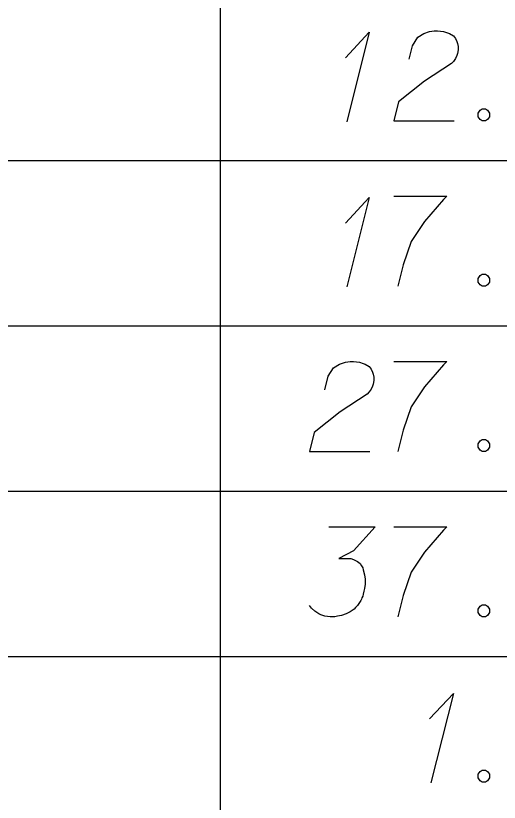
# Model space of a CAD drawing. Extents: x 2074207 to 2076812, y 516372 to 523312.
# Drawn here: x 2076371.33 to 2076397.04, y 518799.58 to 518841.45 of the extents above; entities that cross this region are included whole.
import ezdxf

# ---------------------------------------------------------------- set-up
doc = ezdxf.new("R2010")
doc.units = 0
doc.layers.add('Prop DirtTable_ Soil Test Results - Outline (Minor)', color=7, linetype='Continuous')
doc.layers.add('Prop DirtTable_ Soil Test Results - Tx (Sample Data)', color=7, linetype='Continuous')

msp = doc.modelspace()

# ---------------------------------------------------------------- linework, layer by layer
at = {"layer": 'Prop DirtTable_ Soil Test Results - Outline (Minor)'}
for p, q in [((2076382.2, 518842.543), (2076382.2, 518833.743)), ((2076260.609, 518833.743), (2076811.903, 518833.743)), ((2076260.609, 518833.743), (2076811.903, 518833.743)), ((2076382.2, 518833.743), (2076382.2, 518824.943)), ((2076260.609, 518824.943), (2076811.903, 518824.943)), ((2076260.609, 518824.943), (2076811.903, 518824.943)), ((2076382.2, 518824.943), (2076382.2, 518816.143)), ((2076260.609, 518816.143), (2076811.903, 518816.143)), ((2076260.609, 518816.143), (2076811.903, 518816.143)), ((2076382.2, 518816.143), (2076382.2, 518807.343)), ((2076260.609, 518807.343), (2076811.903, 518807.343)), ((2076260.609, 518807.343), (2076811.903, 518807.343)), ((2076382.2, 518807.343), (2076382.2, 518798.543))]:
    msp.add_line(p, q, dxfattribs=at)
at = {"layer": 'Prop DirtTable_ Soil Test Results - Tx (Sample Data)'}
for points in [[(2076388.86, 518839.213), (2076390.13, 518840.574), (2076388.931, 518835.812)], [(2076392.247, 518839.138), (2076392.423, 518839.856), (2076392.706, 518840.309), (2076393.023, 518840.498), (2076393.34, 518840.612), (2076393.587, 518840.65), (2076393.764, 518840.65), (2076394.081, 518840.612), (2076394.293, 518840.536), (2076394.399, 518840.498), (2076394.61, 518840.385), (2076394.716, 518840.234), (2076394.787, 518840.083), (2076394.822, 518839.969), (2076394.857, 518839.818), (2076394.857, 518839.629), (2076394.822, 518839.44), (2076394.787, 518839.327), (2076394.716, 518839.176), (2076394.61, 518839.024), (2076394.505, 518838.911), (2076393.058, 518837.966), (2076391.683, 518836.87), (2076391.436, 518835.85), (2076394.646, 518835.85)], [(2076396.127, 518836.492), (2076396.304, 518836.492), (2076396.409, 518836.417), (2076396.515, 518836.265), (2076396.515, 518836.076), (2076396.409, 518835.925), (2076396.304, 518835.85), (2076396.127, 518835.85), (2076396.021, 518835.925), (2076395.916, 518836.076), (2076395.916, 518836.265), (2076396.021, 518836.417), (2076396.127, 518836.492)], [(2076388.86, 518830.413), (2076390.13, 518831.774), (2076388.931, 518827.012)], [(2076391.436, 518831.85), (2076394.258, 518831.85), (2076394.081, 518831.661), (2076393.058, 518830.489), (2076392.353, 518829.431), (2076391.929, 518828.183), (2076391.647, 518827.05)], [(2076396.127, 518827.692), (2076396.304, 518827.692), (2076396.409, 518827.617), (2076396.515, 518827.465), (2076396.515, 518827.276), (2076396.409, 518827.125), (2076396.304, 518827.05), (2076396.127, 518827.05), (2076396.021, 518827.125), (2076395.916, 518827.276), (2076395.916, 518827.465), (2076396.021, 518827.617), (2076396.127, 518827.692)], [(2076387.767, 518821.538), (2076387.943, 518822.256), (2076388.226, 518822.709), (2076388.543, 518822.898), (2076388.86, 518823.012), (2076389.107, 518823.05), (2076389.284, 518823.05), (2076389.601, 518823.012), (2076389.813, 518822.936), (2076389.919, 518822.898), (2076390.13, 518822.785), (2076390.236, 518822.634), (2076390.307, 518822.483), (2076390.342, 518822.369), (2076390.377, 518822.218), (2076390.377, 518822.029), (2076390.342, 518821.84), (2076390.307, 518821.727), (2076390.236, 518821.576), (2076390.13, 518821.424), (2076390.025, 518821.311), (2076388.578, 518820.366), (2076387.203, 518819.27), (2076386.956, 518818.25), (2076390.166, 518818.25)], [(2076391.436, 518823.05), (2076394.258, 518823.05), (2076394.081, 518822.861), (2076393.058, 518821.689), (2076392.353, 518820.631), (2076391.929, 518819.383), (2076391.647, 518818.25)], [(2076396.127, 518818.892), (2076396.304, 518818.892), (2076396.409, 518818.817), (2076396.515, 518818.665), (2076396.515, 518818.476), (2076396.409, 518818.325), (2076396.304, 518818.25), (2076396.127, 518818.25), (2076396.021, 518818.325), (2076395.916, 518818.476), (2076395.916, 518818.665), (2076396.021, 518818.817), (2076396.127, 518818.892)], [(2076387.979, 518814.25), (2076390.448, 518814.25), (2076389.284, 518812.965), (2076388.508, 518812.549), (2076389.143, 518812.549), (2076389.284, 518812.511), (2076389.354, 518812.473), (2076389.425, 518812.435), (2076389.495, 518812.398), (2076389.637, 518812.284), (2076389.707, 518812.171), (2076389.778, 518812.058), (2076389.813, 518811.944), (2076389.883, 518811.68), (2076389.919, 518811.453), (2076389.919, 518811.339), (2076389.919, 518811.188), (2076389.883, 518810.961), (2076389.848, 518810.81), (2076389.813, 518810.659), (2076389.778, 518810.546), (2076389.742, 518810.47), (2076389.707, 518810.395), (2076389.672, 518810.319), (2076389.601, 518810.206), (2076389.495, 518810.054), (2076389.39, 518809.941), (2076389.319, 518809.865), (2076389.213, 518809.79), (2076389.107, 518809.714), (2076388.966, 518809.639), (2076388.896, 518809.601), (2076388.649, 518809.525), (2076388.437, 518809.487), (2076388.296, 518809.45), (2076388.049, 518809.45), (2076387.767, 518809.487), (2076387.661, 518809.525), (2076387.555, 518809.563), (2076387.449, 518809.601), (2076387.344, 518809.676), (2076387.238, 518809.752), (2076387.061, 518809.903), (2076386.956, 518810.054)], [(2076391.436, 518814.25), (2076394.258, 518814.25), (2076394.081, 518814.061), (2076393.058, 518812.889), (2076392.353, 518811.831), (2076391.929, 518810.583), (2076391.647, 518809.45)], [(2076396.127, 518810.092), (2076396.304, 518810.092), (2076396.409, 518810.017), (2076396.515, 518809.865), (2076396.515, 518809.676), (2076396.409, 518809.525), (2076396.304, 518809.45), (2076396.127, 518809.45), (2076396.021, 518809.525), (2076395.916, 518809.676), (2076395.916, 518809.865), (2076396.021, 518810.017), (2076396.127, 518810.092)], [(2076393.34, 518804.013), (2076394.61, 518805.374), (2076393.411, 518800.612)], [(2076396.127, 518801.292), (2076396.304, 518801.292), (2076396.409, 518801.217), (2076396.515, 518801.065), (2076396.515, 518800.876), (2076396.409, 518800.725), (2076396.304, 518800.65), (2076396.127, 518800.65), (2076396.021, 518800.725), (2076395.916, 518800.876), (2076395.916, 518801.065), (2076396.021, 518801.217), (2076396.127, 518801.292)]]:
    msp.add_lwpolyline(points, dxfattribs=at)

doc.saveas('drawing.dxf')
